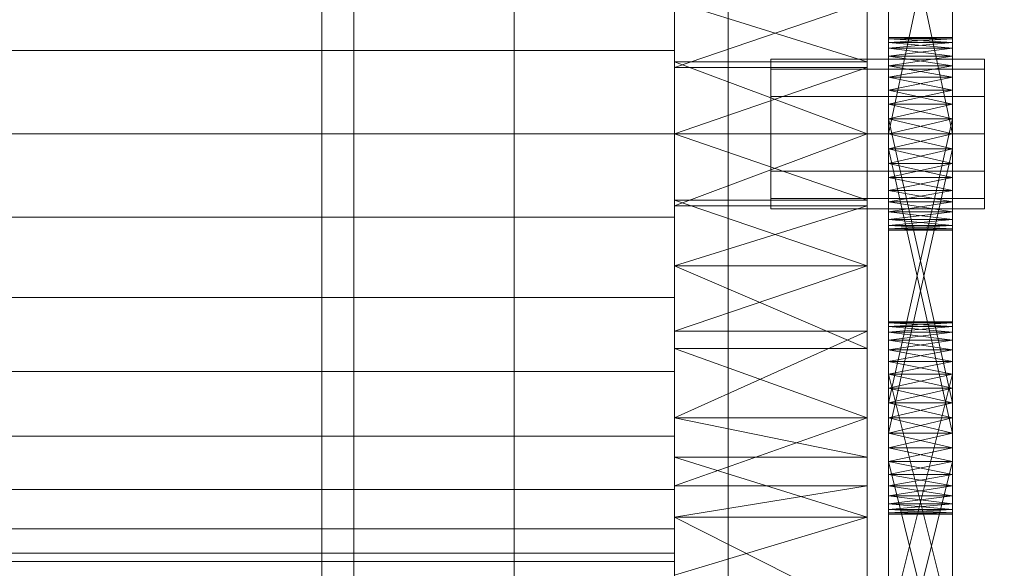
# Model space of a CAD drawing. Header units: millimetres. Extents: x -2233 to 65662, y -50530 to 6847.
# Tile 295 of 656: x 1369 to 1461, y -33554 to -33503. Entities that reach past the tile are written whole.
import ezdxf

# ---------------------------------------------------------------- set-up
doc = ezdxf.new("R2010")
doc.units = ezdxf.units.MM
for name, color, linetype, lineweight in [('COTAS_O', 1, 'Continuous', 0), ('frontal_C03', 7, 'Continuous', 0), ('frontal_secador', 7, 'Continuous', 0)]:
    doc.layers.add(name, color=color, linetype=linetype, lineweight=lineweight)
doc.dimstyles.new('R19_100', dxfattribs={"dimtxt": 250, "dimasz": 150, "dimexe": 150, "dimexo": 80, "dimgap": 100, "dimtad": 1, "dimtih": 1, "dimtoh": 1, "dimdsep": 46, "dimcen": 0.09, "dimadec": 0, "dimazin": 0, "dimtfac": 1, "dimtdec": 4, "dimtofl": 0, "dimtmove": 0, "dimatfit": 3, "dimfxl": 1, "dimtolj": 1, "dimtzin": 0, "dimarcsym": 0})

# ---------------------------------------------------------------- blocks, each defined once
blk = doc.blocks.new('DIM_R32_39')
at = {"layer": 'COTAS_O'}
for p, q in [((-1725, -33700), (-1575, -33655)), ((1725, -33700), (1575, -33655)), ((-1725, -34400), (-1725, -33700)), ((-1725, -33700), (1725, -33700)), ((-1725, -33700), (-1575, -33745)), ((1725, -33700), (1575, -33745)), ((1725, -34400), (1725, -33700))]:
    blk.add_line(p, q, dxfattribs=at)
blk.add_text('3450 O', height=250, dxfattribs=at).set_placement((0, -33600))

msp = doc.modelspace()

# ---------------------------------------------------------------- linework, layer by layer
at = {"layer": 'frontal_C03'}
for p, q in [((1435, -35048.843), (1435, -32401.175)), ((1435, -32405.103), (1435, -35052.771)), ((1435, -35535.966), (1435, -32888.298)), ((1435, -32892.227), (1435, -35539.895)), ((1415, -35988), (1415, -33145.961))]:
    msp.add_line(p, q, dxfattribs=at)
at = {"layer": 'frontal_secador'}
for p, q in [((1400, -36000), (1400, -33000)), ((1397, -35940), (1397, -33075)), ((1400, -36000), (1400, -33075)), ((1400, -34600), (1400, -33075)), ((1400, -35940), (1400, -33075)), ((1400, -34650), (1400, -33075)), ((1400, -36000), (1400, -33250)), ((1430, -33443.111), (1430, -33525.858)), ((1448, -33525.858), (1448, -33443.111)), ((1430, -33549.365), (1430, -33457.639)), ((1430, -33457.639), (1430, -33525.858)), ((1430, -33591.527), (1430, -33457.639)), ((1448, -33457.639), (1448, -33549.365)), ((1448, -33525.858), (1448, -33457.639)), ((1448, -33457.639), (1448, -33591.527)), ((1430, -33477.635), (1430, -33525.858)), ((1448, -33525.858), (1448, -33477.635)), ((1450, -33516.281), (1450, -33477.481)), ((1456, -33477.481), (1456, -33516.281)), ((1450, -33479.136), (1450, -33516.281)), ((1456, -33516.281), (1456, -33479.136)), ((1450, -33516.281), (1450, -33481.414)), ((1456, -33481.414), (1456, -33516.281)), ((1450, -33513.5), (1450, -33484.092)), ((1450, -33516.281), (1450, -33484.092)), ((1456, -33484.092), (1456, -33513.5)), ((1456, -33484.092), (1456, -33516.281)), ((1450, -33485.5), (1450, -33513.5)), ((1456, -33513.5), (1450, -33485.5)), ((1456, -33485.5), (1450, -33513.5)), ((1456, -33513.5), (1456, -33485.5)), ((1430, -33505.696), (1430, -33498.193)), ((1430, -33501.142), (1430, -33519.698)), ((1430, -33506.752), (1430, -33501.142)), ((1430, -33501.142), (1430, -33525.858)), ((1430, -33501.142), (1430, -33507.302)), ((1430, -33549.365), (1430, -33501.142)), ((1448, -33506.752), (1430, -33501.142)), ((1448, -33501.142), (1430, -33507.302)), ((1448, -33519.698), (1448, -33501.142)), ((1448, -33501.142), (1448, -33506.752)), ((1448, -33525.858), (1448, -33501.142)), ((1448, -33507.302), (1448, -33501.142)), ((1448, -33501.142), (1448, -33549.365)), ((1450, -33504.611), (1450, -33504.5)), ((1456, -33504.611), (1450, -33504.5)), ((1456, -33504.5), (1450, -33504.5)), ((1456, -33504.5), (1450, -33504.611)), ((1450, -33504.5), (1450, -33504.94)), ((1450, -33504.5), (1450, -33506.219)), ((1456, -33504.611), (1456, -33504.5)), ((1456, -33504.94), (1456, -33504.5)), ((1456, -33506.219), (1456, -33504.5)), ((1450, -33504.611), (1450, -33505.481)), ((1450, -33504.94), (1450, -33504.611)), ((1450, -33504.611), (1450, -33507.136)), ((1450, -33504.611), (1450, -33512.092)), ((1450, -33509.414), (1450, -33504.611)), ((1456, -33504.94), (1450, -33504.611)), ((1456, -33504.611), (1450, -33504.611)), ((1456, -33504.611), (1450, -33504.94)), ((1450, -33505.481), (1450, -33504.94)), ((1456, -33505.481), (1450, -33504.94)), ((1456, -33504.94), (1450, -33504.94)), ((1456, -33504.94), (1450, -33505.481)), ((1450, -33504.94), (1450, -33506.219)), ((1450, -33505.481), (1450, -33507.136)), ((1450, -33506.219), (1450, -33505.481)), ((1450, -33509.414), (1450, -33505.481)), ((1456, -33506.219), (1450, -33505.481)), ((1456, -33505.481), (1450, -33505.481)), ((1456, -33505.481), (1450, -33506.219)), ((1456, -33505.481), (1456, -33504.611)), ((1456, -33504.611), (1456, -33504.94)), ((1456, -33507.136), (1456, -33504.611)), ((1456, -33512.092), (1456, -33504.611)), ((1456, -33504.611), (1456, -33509.414)), ((1456, -33504.94), (1456, -33505.481)), ((1456, -33506.219), (1456, -33504.94)), ((1456, -33507.136), (1456, -33505.481)), ((1456, -33505.481), (1456, -33506.219)), ((1456, -33505.481), (1456, -33509.414)), ((1430, -33505.696), (1325, -33505.696)), ((1430, -33513.5), (1430, -33505.696)), ((1450, -33507.136), (1450, -33506.219)), ((1456, -33507.136), (1450, -33506.219)), ((1456, -33506.219), (1450, -33506.219)), ((1456, -33506.219), (1450, -33507.136)), ((1450, -33506.219), (1450, -33508.21)), ((1450, -33506.219), (1450, -33510.719)), ((1450, -33506.219), (1450, -33541.483)), ((1450, -33544.161), (1450, -33506.219)), ((1456, -33506.219), (1456, -33507.136)), ((1456, -33508.21), (1456, -33506.219)), ((1456, -33510.719), (1456, -33506.219)), ((1456, -33541.483), (1456, -33506.219)), ((1456, -33506.219), (1456, -33544.161)), ((1430, -33506.752), (1430, -33519.698)), ((1430, -33513.5), (1430, -33506.752)), ((1448, -33513.5), (1430, -33506.752)), ((1448, -33506.752), (1430, -33506.752)), ((1430, -33520.248), (1430, -33507.302)), ((1430, -33507.302), (1430, -33513.5)), ((1430, -33525.858), (1430, -33507.302)), ((1448, -33507.302), (1430, -33507.302)), ((1448, -33507.302), (1430, -33513.5)), ((1439, -33507.438), (1439, -33506.5)), ((1459, -33506.5), (1439, -33506.5)), ((1448, -33519.698), (1448, -33506.752)), ((1448, -33506.752), (1448, -33513.5)), ((1448, -33507.302), (1448, -33520.248)), ((1448, -33513.5), (1448, -33507.302)), ((1448, -33507.302), (1448, -33525.858)), ((1450, -33507.136), (1450, -33509.414)), ((1450, -33508.21), (1450, -33507.136)), ((1450, -33507.136), (1450, -33512.092)), ((1456, -33508.21), (1450, -33507.136)), ((1456, -33507.136), (1450, -33507.136)), ((1456, -33507.136), (1450, -33508.21)), ((1456, -33509.414), (1456, -33507.136)), ((1456, -33507.136), (1456, -33508.21)), ((1456, -33512.092), (1456, -33507.136)), ((1459, -33507.438), (1459, -33506.5)), ((1439, -33510), (1439, -33507.438)), ((1459, -33507.438), (1439, -33507.438)), ((1450, -33509.414), (1450, -33508.21)), ((1456, -33509.414), (1450, -33508.21)), ((1456, -33508.21), (1450, -33508.21)), ((1456, -33508.21), (1450, -33509.414)), ((1450, -33508.21), (1450, -33510.719)), ((1456, -33508.21), (1456, -33509.414)), ((1456, -33510.719), (1456, -33508.21)), ((1459, -33510), (1459, -33507.438)), ((1439, -33513.5), (1439, -33510)), ((1459, -33510), (1439, -33510)), ((1450, -33509.414), (1450, -33512.092)), ((1450, -33510.719), (1450, -33509.414)), ((1450, -33540.075), (1450, -33509.414)), ((1450, -33545.365), (1450, -33509.414)), ((1450, -33548.635), (1450, -33509.414)), ((1456, -33510.719), (1450, -33509.414)), ((1456, -33509.414), (1450, -33509.414)), ((1456, -33509.414), (1450, -33510.719)), ((1456, -33512.092), (1456, -33509.414)), ((1456, -33509.414), (1456, -33510.719)), ((1456, -33509.414), (1456, -33540.075)), ((1456, -33509.414), (1456, -33545.365)), ((1456, -33509.414), (1456, -33548.635)), ((1459, -33513.5), (1459, -33510)), ((1450, -33512.092), (1450, -33510.719)), ((1456, -33512.092), (1450, -33510.719)), ((1456, -33510.719), (1450, -33510.719)), ((1456, -33510.719), (1450, -33512.092)), ((1450, -33510.719), (1450, -33538.667)), ((1450, -33513.5), (1450, -33510.719)), ((1450, -33510.719), (1450, -33541.483)), ((1450, -33544.161), (1450, -33510.719)), ((1456, -33510.719), (1456, -33512.092)), ((1456, -33538.667), (1456, -33510.719)), ((1456, -33510.719), (1456, -33513.5)), ((1456, -33541.483), (1456, -33510.719)), ((1456, -33510.719), (1456, -33544.161)), ((1450, -33512.092), (1450, -33514.908)), ((1450, -33513.5), (1450, -33512.092)), ((1450, -33540.075), (1450, -33512.092)), ((1450, -33512.092), (1450, -33538.667)), ((1450, -33512.092), (1450, -33542.857)), ((1450, -33512.092), (1450, -33545.365)), ((1450, -33512.092), (1450, -33548.635)), ((1456, -33513.5), (1450, -33512.092)), ((1456, -33512.092), (1450, -33512.092)), ((1456, -33512.092), (1450, -33538.667)), ((1456, -33538.667), (1450, -33512.092)), ((1456, -33512.092), (1450, -33513.5)), ((1456, -33514.908), (1456, -33512.092)), ((1456, -33512.092), (1456, -33513.5)), ((1456, -33512.092), (1456, -33540.075)), ((1456, -33538.667), (1456, -33512.092)), ((1456, -33542.857), (1456, -33512.092)), ((1456, -33545.365), (1456, -33512.092)), ((1456, -33548.635), (1456, -33512.092)), ((1325, -33513.5), (1430, -33513.5)), ((1430, -33521.304), (1430, -33513.5)), ((1430, -33519.698), (1430, -33513.5)), ((1430, -33513.5), (1430, -33520.248)), ((1430, -33513.5), (1448, -33513.5)), ((1448, -33513.5), (1430, -33520.248)), ((1448, -33519.698), (1430, -33513.5)), ((1439, -33513.5), (1439, -33517)), ((1439, -33513.5), (1459, -33513.5)), ((1448, -33513.5), (1448, -33519.698)), ((1448, -33520.248), (1448, -33513.5)), ((1450, -33516.281), (1450, -33513.5)), ((1450, -33513.5), (1450, -33514.908)), ((1450, -33513.5), (1456, -33513.5)), ((1456, -33513.5), (1450, -33514.908)), ((1456, -33514.908), (1450, -33513.5)), ((1450, -33541.483), (1450, -33513.5)), ((1450, -33544.161), (1450, -33513.5)), ((1456, -33513.5), (1456, -33516.281)), ((1456, -33514.908), (1456, -33513.5)), ((1456, -33513.5), (1456, -33541.483)), ((1456, -33513.5), (1456, -33544.161)), ((1459, -33517), (1459, -33513.5)), ((1450, -33514.908), (1450, -33516.281)), ((1456, -33514.908), (1450, -33514.908)), ((1456, -33514.908), (1450, -33516.281)), ((1456, -33516.281), (1450, -33514.908)), ((1450, -33514.908), (1450, -33542.857)), ((1450, -33541.483), (1450, -33514.908)), ((1456, -33541.483), (1450, -33514.908)), ((1456, -33514.908), (1450, -33541.483)), ((1456, -33516.281), (1456, -33514.908)), ((1456, -33542.857), (1456, -33514.908)), ((1456, -33514.908), (1456, -33541.483)), ((1450, -33518.79), (1450, -33516.281)), ((1450, -33516.281), (1450, -33517.586)), ((1450, -33520.781), (1450, -33516.281)), ((1450, -33522.5), (1450, -33516.281)), ((1456, -33516.281), (1450, -33516.281)), ((1456, -33516.281), (1450, -33517.586)), ((1456, -33517.586), (1450, -33516.281)), ((1456, -33516.281), (1456, -33518.79)), ((1456, -33517.586), (1456, -33516.281)), ((1456, -33516.281), (1456, -33520.781)), ((1456, -33516.281), (1456, -33522.5)), ((1439, -33517), (1439, -33519.562)), ((1459, -33517), (1439, -33517)), ((1459, -33517), (1459, -33519.562)), ((1450, -33517.586), (1450, -33518.79)), ((1456, -33517.586), (1450, -33517.586)), ((1456, -33517.586), (1450, -33518.79)), ((1456, -33518.79), (1450, -33517.586)), ((1456, -33518.79), (1456, -33517.586)), ((1450, -33520.781), (1450, -33518.79)), ((1450, -33518.79), (1450, -33519.864)), ((1456, -33518.79), (1450, -33518.79)), ((1456, -33518.79), (1450, -33519.864)), ((1456, -33519.864), (1450, -33518.79)), ((1456, -33518.79), (1456, -33520.781)), ((1456, -33519.864), (1456, -33518.79)), ((1430, -33525.858), (1430, -33519.698)), ((1448, -33525.858), (1430, -33519.698)), ((1448, -33519.698), (1430, -33519.698)), ((1439, -33519.562), (1439, -33520.5)), ((1459, -33519.562), (1439, -33519.562)), ((1448, -33519.698), (1448, -33525.858)), ((1450, -33519.864), (1450, -33520.781)), ((1456, -33519.864), (1450, -33519.864)), ((1456, -33519.864), (1450, -33520.781)), ((1456, -33520.781), (1450, -33519.864)), ((1456, -33520.781), (1456, -33519.864)), ((1459, -33519.562), (1459, -33520.5)), ((1430, -33520.248), (1430, -33525.858)), ((1448, -33520.248), (1430, -33520.248)), ((1448, -33520.248), (1430, -33525.858)), ((1459, -33520.5), (1439, -33520.5)), ((1448, -33525.858), (1448, -33520.248)), ((1450, -33522.06), (1450, -33520.781)), ((1450, -33520.781), (1450, -33521.519)), ((1450, -33522.5), (1450, -33520.781)), ((1456, -33520.781), (1450, -33520.781)), ((1456, -33520.781), (1450, -33521.519)), ((1456, -33521.519), (1450, -33520.781)), ((1456, -33520.781), (1456, -33522.06)), ((1456, -33521.519), (1456, -33520.781)), ((1456, -33520.781), (1456, -33522.5)), ((1430, -33521.304), (1325, -33521.304)), ((1430, -33521.304), (1430, -33528.807)), ((1450, -33521.519), (1450, -33522.06)), ((1456, -33521.519), (1450, -33521.519)), ((1456, -33521.519), (1450, -33522.06)), ((1456, -33522.06), (1450, -33521.519)), ((1450, -33522.5), (1450, -33522.06)), ((1450, -33522.06), (1450, -33522.389)), ((1456, -33522.06), (1450, -33522.06)), ((1456, -33522.06), (1450, -33522.389)), ((1456, -33522.389), (1450, -33522.06)), ((1456, -33522.06), (1456, -33521.519)), ((1456, -33522.06), (1456, -33522.5)), ((1456, -33522.389), (1456, -33522.06)), ((1450, -33522.389), (1450, -33522.5)), ((1456, -33522.389), (1450, -33522.389)), ((1456, -33522.389), (1450, -33522.5)), ((1456, -33522.5), (1450, -33522.389)), ((1456, -33522.5), (1450, -33522.5)), ((1456, -33522.5), (1456, -33522.389)), ((1430, -33525.858), (1430, -33543.732)), ((1430, -33533.576), (1430, -33525.858)), ((1430, -33549.365), (1430, -33525.858)), ((1430, -33525.858), (1430, -33531.942)), ((1430, -33525.858), (1430, -33569.361)), ((1430, -33525.858), (1430, -33591.527)), ((1448, -33525.858), (1430, -33525.858)), ((1448, -33525.858), (1430, -33531.942)), ((1448, -33533.576), (1430, -33525.858)), ((1448, -33543.732), (1448, -33525.858)), ((1448, -33525.858), (1448, -33533.576)), ((1448, -33525.858), (1448, -33549.365)), ((1448, -33531.942), (1448, -33525.858)), ((1448, -33569.361), (1448, -33525.858)), ((1448, -33591.527), (1448, -33525.858)), ((1430, -33528.807), (1325, -33528.807)), ((1430, -33528.807), (1430, -33535.723)), ((1450, -33531.186), (1450, -33531.075)), ((1456, -33531.186), (1450, -33531.075)), ((1456, -33531.075), (1450, -33531.075)), ((1456, -33531.075), (1450, -33531.186)), ((1450, -33531.075), (1450, -33531.516)), ((1450, -33531.186), (1450, -33532.056)), ((1450, -33531.516), (1450, -33531.186)), ((1450, -33533.711), (1450, -33531.186)), ((1456, -33531.516), (1450, -33531.186)), ((1456, -33531.186), (1450, -33531.186)), ((1456, -33531.186), (1450, -33531.516)), ((1456, -33531.186), (1456, -33531.075)), ((1456, -33531.516), (1456, -33531.075)), ((1456, -33532.056), (1456, -33531.186)), ((1456, -33531.186), (1456, -33531.516)), ((1456, -33531.186), (1456, -33533.711)), ((1430, -33546.411), (1430, -33531.942)), ((1430, -33531.942), (1430, -33540.075)), ((1430, -33549.365), (1430, -33531.942)), ((1448, -33531.942), (1430, -33531.942)), ((1448, -33531.942), (1430, -33540.075)), ((1448, -33531.942), (1448, -33546.411)), ((1448, -33540.075), (1448, -33531.942)), ((1448, -33531.942), (1448, -33549.365)), ((1450, -33532.056), (1450, -33531.516)), ((1456, -33532.056), (1450, -33531.516)), ((1456, -33531.516), (1450, -33531.516)), ((1456, -33531.516), (1450, -33532.056)), ((1450, -33531.516), (1450, -33532.794)), ((1450, -33531.516), (1450, -33534.785)), ((1450, -33531.516), (1450, -33562.642)), ((1450, -33532.056), (1450, -33533.711)), ((1450, -33532.794), (1450, -33532.056)), ((1450, -33532.056), (1450, -33535.99)), ((1450, -33532.056), (1450, -33541.483)), ((1456, -33532.794), (1450, -33532.056)), ((1456, -33532.056), (1450, -33532.056)), ((1456, -33532.056), (1450, -33532.794)), ((1456, -33531.516), (1456, -33532.056)), ((1456, -33532.794), (1456, -33531.516)), ((1456, -33534.785), (1456, -33531.516)), ((1456, -33562.642), (1456, -33531.516)), ((1456, -33533.711), (1456, -33532.056)), ((1456, -33532.056), (1456, -33532.794)), ((1456, -33535.99), (1456, -33532.056)), ((1456, -33541.483), (1456, -33532.056)), ((1450, -33533.711), (1450, -33532.794)), ((1456, -33533.711), (1450, -33532.794)), ((1456, -33532.794), (1450, -33532.794)), ((1456, -33532.794), (1450, -33533.711)), ((1450, -33532.794), (1450, -33534.785)), ((1456, -33532.794), (1456, -33533.711)), ((1456, -33534.785), (1456, -33532.794)), ((1430, -33533.576), (1430, -33543.732)), ((1430, -33540.075), (1430, -33533.576)), ((1448, -33540.075), (1430, -33533.576)), ((1448, -33533.576), (1430, -33533.576)), ((1448, -33543.732), (1448, -33533.576)), ((1448, -33533.576), (1448, -33540.075)), ((1450, -33533.711), (1450, -33535.99)), ((1450, -33534.785), (1450, -33533.711)), ((1450, -33561.268), (1450, -33533.711)), ((1450, -33566.831), (1450, -33533.711)), ((1450, -33533.711), (1450, -33541.483)), ((1450, -33573.05), (1450, -33533.711)), ((1456, -33534.785), (1450, -33533.711)), ((1456, -33533.711), (1450, -33533.711)), ((1456, -33533.711), (1450, -33534.785)), ((1456, -33535.99), (1456, -33533.711)), ((1456, -33533.711), (1456, -33534.785)), ((1456, -33533.711), (1456, -33561.268)), ((1456, -33533.711), (1456, -33566.831)), ((1456, -33541.483), (1456, -33533.711)), ((1456, -33533.711), (1456, -33573.05)), ((1450, -33535.99), (1450, -33534.785)), ((1456, -33535.99), (1450, -33534.785)), ((1456, -33534.785), (1450, -33534.785)), ((1456, -33534.785), (1450, -33535.99)), ((1450, -33534.785), (1450, -33559.964)), ((1450, -33537.294), (1450, -33534.785)), ((1450, -33534.785), (1450, -33562.642)), ((1450, -33540.075), (1450, -33534.785)), ((1450, -33570.414), (1450, -33534.785)), ((1456, -33534.785), (1456, -33535.99)), ((1456, -33559.964), (1456, -33534.785)), ((1456, -33534.785), (1456, -33537.294)), ((1456, -33562.642), (1456, -33534.785)), ((1456, -33534.785), (1456, -33540.075)), ((1456, -33534.785), (1456, -33570.414)), ((1430, -33535.723), (1325, -33535.723)), ((1430, -33535.723), (1430, -33541.784)), ((1450, -33535.99), (1450, -33538.667)), ((1450, -33537.294), (1450, -33535.99)), ((1450, -33561.268), (1450, -33535.99)), ((1450, -33535.99), (1450, -33559.964)), ((1450, -33535.99), (1450, -33541.483)), ((1456, -33537.294), (1450, -33535.99)), ((1456, -33535.99), (1450, -33535.99)), ((1456, -33535.99), (1450, -33559.964)), ((1456, -33559.964), (1450, -33535.99)), ((1456, -33535.99), (1450, -33537.294)), ((1456, -33538.667), (1456, -33535.99)), ((1456, -33535.99), (1456, -33537.294)), ((1456, -33535.99), (1456, -33561.268)), ((1456, -33559.964), (1456, -33535.99)), ((1456, -33541.483), (1456, -33535.99)), ((1450, -33538.667), (1450, -33537.294)), ((1456, -33538.667), (1450, -33537.294)), ((1456, -33537.294), (1450, -33537.294)), ((1450, -33540.075), (1450, -33537.294)), ((1456, -33537.294), (1450, -33538.667)), ((1456, -33537.294), (1456, -33538.667)), ((1456, -33537.294), (1456, -33540.075)), ((1450, -33538.667), (1450, -33540.075)), ((1456, -33538.667), (1450, -33538.667)), ((1456, -33538.667), (1450, -33540.075)), ((1450, -33538.667), (1450, -33541.483)), ((1456, -33540.075), (1450, -33538.667)), ((1456, -33540.075), (1456, -33538.667)), ((1456, -33541.483), (1456, -33538.667)), ((1430, -33540.075), (1430, -33546.411)), ((1430, -33543.732), (1430, -33540.075)), ((1448, -33540.075), (1430, -33540.075)), ((1448, -33540.075), (1430, -33546.411)), ((1448, -33543.732), (1430, -33540.075)), ((1448, -33546.411), (1448, -33540.075)), ((1448, -33540.075), (1448, -33543.732)), ((1450, -33542.857), (1450, -33540.075)), ((1450, -33540.075), (1450, -33541.483)), ((1450, -33545.365), (1450, -33540.075)), ((1456, -33540.075), (1450, -33540.075)), ((1456, -33540.075), (1450, -33541.483)), ((1456, -33541.483), (1450, -33540.075)), ((1450, -33570.414), (1450, -33540.075)), ((1456, -33540.075), (1456, -33542.857)), ((1456, -33541.483), (1456, -33540.075)), ((1456, -33540.075), (1456, -33545.365)), ((1456, -33540.075), (1456, -33570.414)), ((1430, -33541.784), (1325, -33541.784)), ((1430, -33541.784), (1430, -33546.759)), ((1450, -33542.857), (1450, -33541.483)), ((1456, -33541.483), (1450, -33541.483)), ((1456, -33541.483), (1450, -33542.857)), ((1456, -33542.857), (1450, -33541.483)), ((1450, -33541.483), (1450, -33544.161)), ((1450, -33541.483), (1450, -33569.34)), ((1450, -33541.483), (1450, -33571.331)), ((1450, -33541.483), (1450, -33573.05)), ((1450, -33541.483), (1450, -33546.439)), ((1450, -33541.483), (1450, -33548.965)), ((1456, -33541.483), (1456, -33542.857)), ((1456, -33544.161), (1456, -33541.483)), ((1456, -33569.34), (1456, -33541.483)), ((1456, -33571.331), (1456, -33541.483)), ((1456, -33573.05), (1456, -33541.483)), ((1456, -33546.439), (1456, -33541.483)), ((1456, -33548.965), (1456, -33541.483)), ((1450, -33545.365), (1450, -33542.857)), ((1450, -33542.857), (1450, -33544.161)), ((1456, -33542.857), (1450, -33542.857)), ((1456, -33542.857), (1450, -33544.161)), ((1456, -33544.161), (1450, -33542.857)), ((1450, -33568.135), (1450, -33542.857)), ((1450, -33570.414), (1450, -33542.857)), ((1456, -33542.857), (1456, -33545.365)), ((1456, -33544.161), (1456, -33542.857)), ((1456, -33542.857), (1456, -33568.135)), ((1456, -33542.857), (1456, -33570.414)), ((1430, -33549.365), (1430, -33543.732)), ((1448, -33549.365), (1430, -33543.732)), ((1448, -33543.732), (1430, -33543.732)), ((1448, -33543.732), (1448, -33549.365)), ((1450, -33544.161), (1450, -33545.365)), ((1456, -33544.161), (1450, -33544.161)), ((1456, -33544.161), (1450, -33545.365)), ((1456, -33545.365), (1450, -33544.161)), ((1450, -33544.161), (1450, -33569.34)), ((1450, -33568.135), (1450, -33544.161)), ((1456, -33568.135), (1450, -33544.161)), ((1456, -33544.161), (1450, -33568.135)), ((1450, -33546.439), (1450, -33544.161)), ((1450, -33548.094), (1450, -33544.161)), ((1450, -33548.965), (1450, -33544.161)), ((1456, -33545.365), (1456, -33544.161)), ((1456, -33569.34), (1456, -33544.161)), ((1456, -33544.161), (1456, -33568.135)), ((1456, -33544.161), (1456, -33546.439)), ((1456, -33544.161), (1456, -33548.094)), ((1456, -33544.161), (1456, -33548.965)), ((1450, -33547.357), (1450, -33545.365)), ((1450, -33545.365), (1450, -33546.439)), ((1450, -33548.635), (1450, -33545.365)), ((1456, -33545.365), (1450, -33545.365)), ((1456, -33545.365), (1450, -33546.439)), ((1456, -33546.439), (1450, -33545.365)), ((1456, -33545.365), (1456, -33547.357)), ((1456, -33546.439), (1456, -33545.365)), ((1456, -33545.365), (1456, -33548.635)), ((1430, -33546.759), (1325, -33546.759)), ((1430, -33546.411), (1430, -33549.365)), ((1448, -33546.411), (1430, -33546.411)), ((1448, -33546.411), (1430, -33549.365)), ((1430, -33546.759), (1430, -33550.455)), ((1448, -33549.365), (1448, -33546.411)), ((1450, -33546.439), (1450, -33547.357)), ((1456, -33546.439), (1450, -33546.439)), ((1456, -33546.439), (1450, -33547.357)), ((1456, -33547.357), (1450, -33546.439)), ((1450, -33548.094), (1450, -33546.439)), ((1450, -33546.439), (1450, -33548.965)), ((1456, -33547.357), (1456, -33546.439)), ((1456, -33546.439), (1456, -33548.094)), ((1456, -33548.965), (1456, -33546.439)), ((1450, -33548.635), (1450, -33547.357)), ((1450, -33547.357), (1450, -33548.094)), ((1456, -33547.357), (1450, -33547.357)), ((1456, -33547.357), (1450, -33548.094)), ((1456, -33548.094), (1450, -33547.357)), ((1456, -33547.357), (1456, -33548.635)), ((1456, -33548.094), (1456, -33547.357)), ((1450, -33548.094), (1450, -33548.635)), ((1456, -33548.094), (1450, -33548.094)), ((1456, -33548.094), (1450, -33548.635)), ((1456, -33548.635), (1450, -33548.094)), ((1450, -33548.965), (1450, -33548.094)), ((1450, -33549.075), (1450, -33548.635)), ((1450, -33548.635), (1450, -33548.965)), ((1456, -33548.635), (1450, -33548.635)), ((1456, -33548.635), (1450, -33548.965)), ((1456, -33548.965), (1450, -33548.635)), ((1456, -33548.635), (1456, -33548.094)), ((1456, -33548.094), (1456, -33548.965)), ((1456, -33548.635), (1456, -33549.075)), ((1456, -33548.965), (1456, -33548.635)), ((1430, -33549.365), (1430, -33564.806)), ((1430, -33558.435), (1430, -33549.365)), ((1430, -33569.361), (1430, -33549.365)), ((1430, -33549.365), (1430, -33554.777)), ((1430, -33583.889), (1430, -33549.365)), ((1430, -33591.527), (1430, -33549.365)), ((1448, -33549.365), (1430, -33549.365)), ((1448, -33549.365), (1430, -33554.777)), ((1448, -33558.435), (1430, -33549.365)), ((1448, -33564.806), (1448, -33549.365)), ((1448, -33549.365), (1448, -33558.435)), ((1448, -33549.365), (1448, -33569.361)), ((1448, -33554.777), (1448, -33549.365)), ((1448, -33549.365), (1448, -33583.889)), ((1448, -33549.365), (1448, -33591.527)), ((1450, -33548.965), (1450, -33549.075)), ((1456, -33548.965), (1450, -33548.965)), ((1456, -33548.965), (1450, -33549.075)), ((1456, -33549.075), (1450, -33548.965)), ((1456, -33549.075), (1450, -33549.075)), ((1456, -33549.075), (1456, -33548.965)), ((1430, -33550.455), (1325, -33550.455)), ((1430, -33550.455), (1430, -33552.731)), ((1430, -33552.731), (1325, -33552.731)), ((1430, -33552.731), (1430, -33553.5)), ((1430, -33553.5), (1325, -33553.5))]:
    msp.add_line(p, q, dxfattribs=at)

# ---------------------------------------------------------------- dimensions: what is measured, and where the dimension line sits
at = {"layer": 'COTAS_O'}
dim = msp.add_aligned_dim(p1=(-1725, -34400), p2=(1725, -34400), distance=700, text='<> O', dimstyle='R19_100', dxfattribs=at)
dim.commit()
dim.dimension.update_dxf_attribs({"geometry": 'DIM_R32_39', "text_midpoint": (0, -33700)})

doc.saveas('drawing.dxf')
